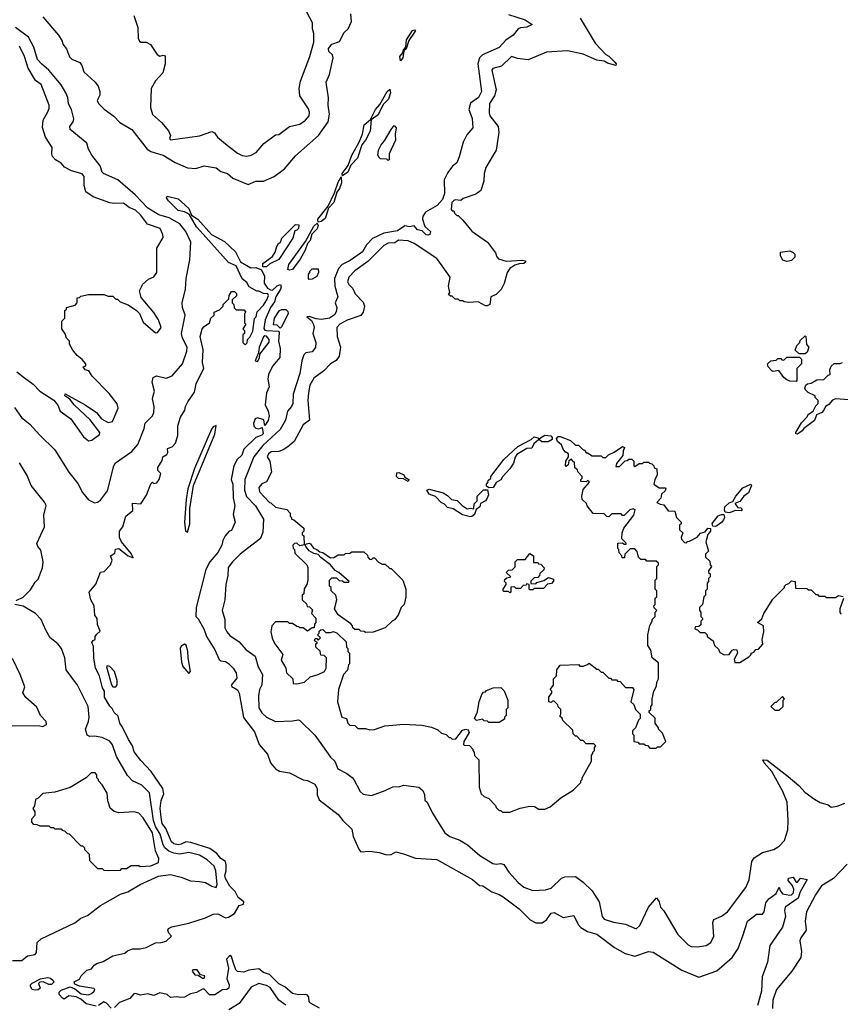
# Model space of a CAD drawing. Extents: x 2210602 to 2357277, y 510288 to 673808.
# Tile 328 of 464: x 2330023 to 2335416, y 597878 to 604346. Entities that reach past the tile are written whole.
import ezdxf

# ---------------------------------------------------------------- set-up
doc = ezdxf.new("R2010")
doc.units = 0

msp = doc.modelspace()

# ---------------------------------------------------------------- linework, layer by layer
at = {"layer": '0CON05XD'}
for points in [[(2330174, 604365), (2330278.8, 604245), (2330302.5, 604205), (2330306.2, 604185), (2330330.6, 604155), (2330351.2, 604101.2), (2330365, 604087.5), (2330418.8, 604065), (2330432, 604045), (2330444.4, 604004.4), (2330517.2, 603937.2), (2330538.9, 603908.9), (2330550.6, 603875), (2330548.9, 603851.1), (2330531.2, 603815), (2330541.2, 603795), (2330577.7, 603757.7), (2330642.1, 603712.1), (2330680.9, 603670.9), (2330760.8, 603625), (2330861.2, 603495), (2330885, 603480), (2330934.3, 603465.7), (2330966, 603456), (2331045, 603407.5), (2331125, 603372), (2331180.7, 603369.3), (2331235, 603386.2), (2331313.9, 603373.9), (2331345, 603348.8), (2331388.8, 603335), (2331424.5, 603304.5), (2331525, 603264.2), (2331575, 603285.7), (2331625, 603285.7), (2331695, 603316), (2331763.9, 603366.1), (2331835, 603451.2), (2331987.1, 603585), (2332050.4, 603675), (2332058.2, 603725), (2332050.9, 603785), (2332053, 603833), (2332036.2, 603935), (2332059.2, 603985), (2332083.8, 604095), (2332078, 604115), (2332055, 604136.7), (2332052.7, 604157.3), (2332075, 604186), (2332125, 604202.5), (2332155, 604262.5), (2332182.5, 604285), (2332202.5, 604335), (2332198.8, 604385)], [(2330773.6, 604373.6), (2330798.8, 604295), (2330802.5, 604225), (2330810, 604205), (2330818.3, 604198.3), (2330855, 604197.5), (2330883, 604183), (2330926.4, 604116.4), (2330945, 604107.5), (2330965, 604112.5), (2330978.8, 604108.8), (2330980, 604055), (2330963.9, 603996.1), (2330915, 603944.2), (2330886.2, 603895), (2330881.7, 603768.3), (2330895, 603722.5), (2330955, 603671.2), (2331001.2, 603615), (2331013.3, 603585), (2331007.5, 603565), (2331015, 603557.5), (2331205, 603583.3), (2331285, 603612.5), (2331303, 603603), (2331322.5, 603575), (2331375, 603530), (2331455, 603468.8), (2331485, 603453.8), (2331515, 603448.8), (2331545, 603456.7), (2331576.1, 603473.9), (2331627, 603533), (2331705, 603590), (2331725, 603592.5), (2331795, 603644), (2331865, 603660.6), (2331901.2, 603685), (2331926.2, 603715), (2331927.7, 603737.7), (2331920.8, 603760.8), (2331864.3, 603845), (2331860, 603895), (2331868.1, 603941.9), (2331930, 604105), (2331955, 604197.5), (2331956, 604255), (2331946.7, 604285), (2331946.4, 604326.4), (2331910, 604395)], [(2333235, 604381.2), (2333345, 604344.2), (2333390, 604315), (2333355, 604296.8), (2333315, 604292.7), (2333298, 604285), (2333265.7, 604245), (2333217.9, 604212.1), (2333175, 604164.2), (2333065, 604115.6), (2333045, 604096), (2333033.1, 604055), (2333058, 603875), (2333037.1, 603835), (2332985, 603796.9), (2332974.6, 603755), (2332996.8, 603696.8), (2333000, 603635), (2332961.1, 603588.9), (2332938.3, 603541.7), (2332911.8, 603445), (2332895, 603406.2), (2332866.3, 603383.7), (2332837.1, 603342.9), (2332813.3, 603295), (2332815.4, 603205), (2332800.8, 603165), (2332765.6, 603125), (2332689.2, 603080.8), (2332671.4, 603055), (2332671.2, 603035), (2332685, 602987.5), (2332722.5, 602955), (2332718.8, 602935), (2332705, 602929.7), (2332695, 602933.2), (2332668.8, 602958.8), (2332637.1, 602965), (2332615, 602990.8), (2332585, 602984.3), (2332555, 602990.8), (2332505, 602958), (2332415, 602944.5), (2332340.5, 602909.5), (2332303.1, 602866.9), (2332275, 602821.5), (2332195.7, 602764.3), (2332142.8, 602737.2), (2332119.1, 602710.9), (2332091.5, 602645), (2332094.6, 602595), (2332113.1, 602525), (2332096.7, 602485), (2332107.1, 602455), (2332103.4, 602426.6), (2332091.7, 602408.3), (2332058, 602385), (2332006.4, 602376.4), (2331970.8, 602380.8), (2331925, 602396.7), (2331910, 602395), (2331940, 602370), (2331954.2, 602344.2), (2331957.5, 602325), (2331949.4, 602285), (2331968.8, 602225), (2331966.4, 602193.6), (2331944.7, 602165.2), (2331902.7, 602157.3), (2331890, 602145), (2331877.1, 602105), (2331865, 602022.5), (2331820, 601885), (2331817.1, 601825), (2331809.2, 601805), (2331782.2, 601775), (2331770.5, 601715), (2331735.6, 601654.4), (2331621.2, 601548.8), (2331561.2, 601475), (2331503.3, 601325), (2331500.7, 601255), (2331513.4, 601213.4), (2331572.4, 601152.4), (2331624.5, 601065), (2331620.7, 600979.3)], [(2333705.8, 604355.8), (2333805, 604192.5), (2333875, 604116.7), (2333895.6, 604105.6), (2333935, 604066.7), (2333942.5, 604055), (2333940, 604045), (2333885, 604061.2), (2333865, 604073.3), (2333815, 604080), (2333725, 604120), (2333622.3, 604142.3), (2333485, 604133.8), (2333365, 604083.3), (2333295, 604091.4), (2333255, 604104), (2333188.4, 604041.6), (2333133.3, 604025), (2333126, 604015), (2333154.1, 603885), (2333143.2, 603845), (2333110.9, 603795), (2333109.2, 603735), (2333113.3, 603715), (2333166.7, 603645), (2333171.2, 603605), (2333155, 603490), (2333086.2, 603375), (2333076, 603335), (2333073.8, 603285), (2333053.3, 603225), (2333020.7, 603199.3), (2332938.3, 603171.7), (2332921.7, 603158.3), (2332885, 603163.3), (2332875, 603158.8), (2332863.1, 603145), (2332858.3, 603098.3), (2332865, 603090), (2332875, 603090), (2332880, 603075), (2332895, 603060), (2332905, 603060), (2332935, 603030), (2332995, 602956.7), (2333097.5, 602885), (2333150, 602815), (2333158.3, 602788.3), (2333170, 602775), (2333219.3, 602759.3), (2333325, 602766.2), (2333345, 602762.5), (2333350, 602755), (2333335.7, 602744.3), (2333305, 602743.3), (2333276.1, 602733.9), (2333245, 602712.5), (2333227.5, 602685), (2333207, 602613), (2333187, 602573), (2333155, 602540), (2333120, 602525), (2333113.3, 602475), (2333095, 602466.2), (2333085, 602466.2), (2333035, 602492.5), (2332975, 602487.5), (2332943, 602493), (2332935, 602500), (2332915, 602500), (2332905, 602510), (2332885, 602510), (2332865, 602530), (2332855, 602530), (2332841.7, 602541.7), (2332850, 602555), (2332840, 602595), (2332851.2, 602655), (2332799.3, 602729.3), (2332765, 602776.9), (2332615, 602875.8), (2332575, 602893.3), (2332512.4, 602897.6), (2332488.8, 602881.2), (2332445, 602877.7), (2332415, 602863.3), (2332311.8, 602758.2), (2332225, 602695.8), (2332186.7, 602655), (2332177.5, 602625), (2332185, 602607.5), (2332211.2, 602581.2), (2332226.7, 602545), (2332279.7, 602489.7), (2332288, 602465), (2332281.2, 602425), (2332265, 602403.3), (2332175, 602372), (2332126.2, 602345), (2332106.2, 602325), (2332110, 602265), (2332130.6, 602195), (2332123.1, 602135), (2332102.4, 602107.6), (2332066.2, 602085), (2332020.9, 602039.1), (2331955, 601990.8), (2331930, 601945), (2331921.1, 601895), (2331916.2, 601845), (2331927.5, 601715), (2331885, 601683.8), (2331826.7, 601575), (2331785, 601540), (2331755, 601520), (2331725, 601510), (2331675, 601506.7), (2331657.5, 601495), (2331650, 601475), (2331667.5, 601445), (2331677, 601373), (2331645, 601310), (2331613.9, 601296.1), (2331593.9, 601273.9), (2331598.8, 601245), (2331665, 601173.3), (2331672.5, 601172.5), (2331703, 601143), (2331778.3, 601128.3), (2331800, 601105), (2331800, 601085), (2331810, 601075), (2331810, 601065), (2331825, 601060), (2331890, 601005), (2331890, 600985), (2331880, 600975), (2331880, 600965), (2331890, 600955), (2331893, 600897), (2331865, 600888.8), (2331845, 600906.2), (2331830, 600905), (2331817.5, 600895), (2331820, 600875), (2331830, 600865), (2331831.7, 600841.7), (2331910, 600765), (2331917, 600747), (2331917.5, 600665), (2331910, 600635), (2331893, 600607), (2331890, 600575), (2331880, 600565), (2331880, 600535), (2331908.3, 600508.3), (2331911.7, 600491.7), (2331928.3, 600488.3), (2331948.3, 600468.3), (2331940, 600445), (2331970, 600415), (2331970, 600385), (2331960, 600375), (2331958.3, 600351.7), (2331945, 600350), (2331915, 600330), (2331885, 600350), (2331865, 600350), (2331858.3, 600358.3), (2331845, 600360), (2331815, 600380), (2331795, 600380), (2331785, 600390), (2331705, 600390), (2331680, 600365), (2331672.5, 600325), (2331683, 600283), (2331700, 600245), (2331752.5, 600175), (2331741.7, 600138.3), (2331772.5, 600085), (2331776.7, 600055), (2331817, 600017), (2331820, 599985), (2331845, 599982.5), (2331895, 599993.3), (2331931.7, 600028.3), (2331985, 600043.8), (2332025.8, 600064.2), (2332037.5, 600085), (2332040, 600155), (2332025, 600170), (2332001.7, 600171.7), (2331998.3, 600198.3), (2331970, 600225), (2331970, 600245), (2331980, 600255), (2331960, 600265), (2331965, 600280), (2331975, 600280), (2331985, 600270), (2332000, 600285), (2331980, 600305), (2331990, 600315), (2331991.7, 600328.3), (2332001.7, 600338.3), (2332015, 600340), (2332035, 600320), (2332065, 600320), (2332085, 600327.5), (2332110, 600315), (2332168.3, 600258.3), (2332170, 600225), (2332180, 600215), (2332180, 600195), (2332190, 600185), (2332190, 600115), (2332183, 600107), (2332177, 600073), (2332150, 600045), (2332117.5, 599945), (2332112.5, 599865), (2332140, 599765), (2332170, 599755), (2332180, 599725), (2332191.7, 599711.7), (2332225, 599710), (2332245, 599690), (2332295, 599690), (2332325, 599680), (2332355, 599682.5), (2332423.6, 599706.4), (2332475, 599712.5), (2332545, 599717.5), (2332665, 599712.5), (2332729.3, 599699.3), (2332771.7, 599681.7), (2332795, 599660), (2332825, 599650), (2332845, 599630), (2332855, 599630), (2332865, 599620), (2332888.3, 599621.7), (2332932.2, 599677.8), (2332955, 599685.8), (2332970.8, 599680.8), (2332977.5, 599662.5), (2332942.5, 599605), (2332940, 599585), (2332945, 599580), (2332978.3, 599578.3), (2333000, 599555), (2333000, 599545), (2333010, 599535), (2333011.7, 599511.7), (2333040, 599485), (2333042.5, 599305), (2333055, 599260), (2333075, 599242.5), (2333105, 599230), (2333150, 599185), (2333155, 599170), (2333175, 599150), (2333185, 599150), (2333195, 599140), (2333245, 599140), (2333313, 599167), (2333375, 599180), (2333407, 599177), (2333435, 599160), (2333475, 599160), (2333510, 599175), (2333580, 599235), (2333660, 599285), (2333710, 599335), (2333710, 599345), (2333720, 599355), (2333720, 599365), (2333780, 599475), (2333780, 599515), (2333790, 599525), (2333790, 599535), (2333800, 599545), (2333800, 599565), (2333810, 599575), (2333795, 599590), (2333745, 599590), (2333725, 599610), (2333711.7, 599611.7), (2333685, 599640), (2333675, 599640), (2333660, 599655), (2333658.3, 599678.3), (2333591.7, 599741.7), (2333588.3, 599758.3), (2333571.7, 599771.7), (2333580, 599785), (2333580, 599815), (2333561.7, 599831.7), (2333560, 599845), (2333535, 599870), (2333525, 599870), (2333515, 599860), (2333500, 599865), (2333500, 599895), (2333520, 599925), (2333520, 599935), (2333510, 599945), (2333530, 599975), (2333530, 600015), (2333550, 600035), (2333552.5, 600075), (2333573.9, 600106.1), (2333695, 600110), (2333705, 600100), (2333725, 600100), (2333755, 600110), (2333765, 600120), (2333815, 600080), (2333825, 600080), (2333845, 600060), (2333855, 600060), (2333895, 600020), (2333905, 600020), (2333915, 600010), (2333945, 600010), (2333951.7, 600001.7), (2333968.3, 599998.3), (2334005, 599960), (2334049.3, 599959.3), (2334060, 599945), (2334040, 599865), (2334058.3, 599848.3), (2334070, 599815), (2334100, 599785), (2334100, 599755), (2334090, 599745), (2334070, 599695), (2334050, 599675), (2334050, 599655), (2334060, 599645), (2334060, 599605), (2334085, 599600), (2334095, 599590), (2334125, 599590), (2334135, 599580), (2334148.3, 599578.3), (2334165, 599560), (2334205, 599560), (2334215, 599570), (2334235, 599570), (2334270, 599605), (2334248.3, 599658.3), (2334220, 599685), (2334220, 599695), (2334200, 599725), (2334198.3, 599758.3), (2334160, 599795), (2334160, 599805), (2334170, 599815), (2334170, 599835), (2334180, 599845), (2334180, 599885), (2334190, 599935), (2334208.3, 599968.3)], [(2329989, 601799), (2330035, 601732.5), (2330089.7, 601689.7), (2330155, 601616.2), (2330255, 601520), (2330345, 601373.8), (2330405, 601298.8), (2330435, 601240), (2330475, 601192.5), (2330515, 601172), (2330535, 601176), (2330555, 601188.8), (2330599.3, 601250.7), (2330641.2, 601415), (2330653.3, 601435), (2330760.3, 601509.7), (2330798.6, 601555), (2330840.5, 601659.5), (2330846.7, 601695), (2330895.5, 601744.5), (2330904.4, 601765), (2330907.8, 601805), (2330896.4, 601855), (2330900.8, 601875), (2330908.5, 601905), (2330894.2, 601965), (2330900, 601995), (2330922.7, 602007.3), (2330985, 601992.2), (2331025, 602005.6), (2331092.2, 602085), (2331121.4, 602168.6), (2331122.7, 602195), (2331093.1, 602255), (2331085.9, 602284.1), (2331111.2, 602405), (2331093.3, 602455), (2331090, 602485), (2331113.3, 602575), (2331116.7, 602645), (2331140.7, 602769.3), (2331148, 602885), (2331115.4, 602955), (2331076.4, 603005), (2331005, 603044), (2330938, 603065), (2330865, 603108.9), (2330782.5, 603195), (2330668, 603295), (2330573.1, 603335), (2330564.6, 603345), (2330552.3, 603385), (2330496.2, 603455), (2330475.5, 603495), (2330465.3, 603535.3), (2330354.2, 603625), (2330351.9, 603645), (2330375, 603674), (2330379.6, 603695), (2330364.4, 603755), (2330342.7, 603792.7), (2330338.4, 603835), (2330326.1, 603866.1), (2330295, 603917.3), (2330215, 604014.4), (2330165.8, 604055), (2330140, 604085), (2330116.4, 604165), (2330081.3, 604231.3), (2329995, 604293.8)], [(2332525, 604076.7), (2332521.1, 604105), (2332541.7, 604128.3), (2332545, 604147.5), (2332560, 604165), (2332565, 604213.3), (2332604, 604275), (2332619.5, 604279.5), (2332623.3, 604275), (2332618.6, 604265), (2332581.1, 604208.9), (2332562.5, 604155), (2332548.3, 604141.7), (2332540, 604095), (2332525, 604076.7)], [(2330005, 602033.3), (2330055, 601994), (2330111.3, 601951.3), (2330156.2, 601905), (2330247.1, 601847.1), (2330274.1, 601814.1), (2330290, 601775), (2330360, 601725), (2330442.5, 601605), (2330475, 601580), (2330497, 601583), (2330548.3, 601621.7), (2330550, 601635), (2330487.1, 601717.1), (2330381.2, 601815), (2330352.5, 601852.5), (2330320, 601875), (2330321.7, 601888.3), (2330452.5, 601815), (2330527.5, 601765), (2330560, 601725), (2330605, 601700), (2330633, 601707), (2330671.2, 601795), (2330662.7, 601822.7), (2330611.2, 601891.2), (2330500, 602005), (2330478.3, 602038.3), (2330452.5, 602045), (2330440, 602065), (2330458.3, 602071.7), (2330457.5, 602085), (2330433.6, 602113.6), (2330400.7, 602140.7), (2330372.5, 602175), (2330350, 602215), (2330350, 602235), (2330330, 602255), (2330321.7, 602281.7), (2330300, 602315), (2330300, 602365), (2330320, 602385), (2330320, 602435), (2330330, 602445), (2330330, 602455), (2330388.3, 602471.7), (2330400, 602485), (2330401.7, 602518.3), (2330415, 602520), (2330425, 602530), (2330475, 602540), (2330575, 602540), (2330605, 602530), (2330635, 602530), (2330655, 602510), (2330665, 602510), (2330683, 602493), (2330735, 602472.5), (2330790, 602435), (2330810, 602415), (2330835, 602360), (2330915, 602290), (2330928.3, 602291.7), (2330945, 602310), (2330952.5, 602325), (2330935, 602373.3), (2330905, 602422.5), (2330821.7, 602521.7), (2330810, 602565), (2330832.3, 602607.7), (2330869.5, 602640.5), (2330905, 602656.7), (2330923.8, 602685), (2330924, 602845), (2330966, 602915), (2330964, 602935), (2330946.2, 602975), (2330863.7, 603003.7), (2330817.3, 603065), (2330785, 603094.4), (2330741.8, 603111.8), (2330705, 603140), (2330645, 603137.5), (2330615, 603143.3), (2330505, 603183.3), (2330457.5, 603215), (2330447, 603257), (2330446.7, 603315), (2330433, 603333), (2330363.6, 603353.6), (2330316.4, 603376.4), (2330295, 603402.5), (2330257.5, 603425), (2330238.3, 603448.3), (2330233.8, 603465), (2330236.4, 603506.4), (2330193.3, 603575), (2330173, 603637), (2330177.5, 603685), (2330210, 603745), (2330217.5, 603765), (2330216.7, 603785), (2330165, 603920), (2330127, 603947), (2330077.9, 604027.9), (2330055, 604103.3), (2330021.7, 604171.7)], [(2332145, 603320), (2332141.8, 603335), (2332182.7, 603387.3), (2332204.7, 603455.3), (2332252.6, 603537.4), (2332275.7, 603595), (2332287.5, 603655), (2332329.3, 603690.7), (2332360.8, 603755), (2332390.6, 603789.4), (2332438.6, 603875), (2332455, 603890), (2332460.6, 603865), (2332446, 603825), (2332411.9, 603788.1), (2332378.6, 603721.4), (2332331.7, 603688.3), (2332326.2, 603613.8), (2332296.1, 603553.9), (2332272.5, 603525), (2332243.1, 603436.9), (2332199.5, 603390.5), (2332178.8, 603345), (2332145, 603320)], [(2332445, 603420), (2332435, 603430), (2332395, 603432.5), (2332385, 603440), (2332377.5, 603455), (2332380.7, 603489.3), (2332397.5, 603525), (2332420.7, 603549.3), (2332463.3, 603625), (2332485, 603650), (2332497.5, 603635), (2332490, 603595), (2332492.5, 603555), (2332450, 603465), (2332450, 603425), (2332445, 603420)], [(2331985, 603016.2), (2331982.5, 603035), (2332049.3, 603120.7), (2332092, 603208), (2332115, 603279.2), (2332135, 603313.3), (2332137.6, 603275), (2332125, 603237.1), (2332107.2, 603212.8), (2332087.3, 603145), (2332052.5, 603107.5), (2332029.6, 603040.4), (2332005, 603020.8), (2331985, 603016.2)], [(2331148.1, 598941.9), (2331115, 598945.6), (2331085, 598929.2), (2331065, 598926), (2331035, 598932.5), (2331021.4, 598945), (2330983.8, 599033.8), (2330959.4, 599065), (2330955, 599090), (2330945.7, 599165), (2330953.2, 599216.8), (2330969.5, 599260.5), (2330964.3, 599295), (2330888, 599408), (2330818.9, 599478.9), (2330776.1, 599536.1), (2330765, 599576.7), (2330737, 599617), (2330699.5, 599699.5), (2330681.8, 599725), (2330670.3, 599770.3), (2330643.1, 599795), (2330631.7, 599821.7), (2330615, 599837.5), (2330579.5, 599895), (2330580, 599935), (2330567.7, 599957.7), (2330548.1, 600035), (2330522.2, 600085), (2330511.2, 600155), (2330508.3, 600228.3), (2330497.5, 600255), (2330505, 600267.5), (2330520, 600275), (2330520, 600295), (2330530, 600310), (2330551.7, 600328.3), (2330533.6, 600373.6), (2330531.7, 600411.7), (2330517.5, 600435), (2330512.5, 600495), (2330490, 600535), (2330480, 600585), (2330522.9, 600637.1), (2330553.6, 600716.4), (2330578.3, 600721.7), (2330620, 600765), (2330630, 600795), (2330620, 600825), (2330648.3, 600841.7), (2330651.7, 600868.3), (2330675, 600872.5), (2330735, 600823.3), (2330768.3, 600811.7), (2330755, 600840), (2330692.5, 600915), (2330680, 600945), (2330680, 600985), (2330700, 601015), (2330720, 601085), (2330767.5, 601122.5), (2330765, 601170), (2330820, 601165), (2330857, 601223), (2330885, 601297.5), (2330895, 601307.5), (2330905, 601300), (2330925, 601302.5), (2330940, 601325), (2330950, 601365), (2330930, 601385), (2330931.2, 601405), (2330958.8, 601451.2), (2330963.8, 601475), (2330989.3, 601490.7), (2330997, 601503), (2330995, 601530), (2331025, 601540), (2331047.5, 601565), (2331062.5, 601615), (2331061.7, 601678.3), (2331078.8, 601735), (2331108, 601782), (2331112, 601805), (2331127.5, 601835), (2331171.7, 601898.3), (2331183.3, 601955), (2331203.3, 601995), (2331233.8, 602055), (2331224.4, 602095), (2331227.7, 602177.7), (2331210, 602265), (2331222, 602315), (2331235, 602331.2), (2331270, 602355), (2331280, 602385), (2331300, 602405), (2331300, 602425), (2331335, 602440), (2331360, 602465), (2331360, 602475), (2331398.3, 602511.7), (2331400, 602535), (2331415, 602560), (2331435, 602560), (2331448.3, 602548.3), (2331448.3, 602531.7), (2331420, 602505), (2331420, 602485), (2331430, 602475), (2331433, 602453), (2331445, 602440), (2331495, 602440), (2331510, 602425), (2331500, 602415), (2331500, 602355), (2331510, 602345), (2331490, 602315), (2331500, 602305), (2331500, 602285), (2331490, 602275), (2331490, 602225), (2331505, 602210), (2331517, 602223), (2331520, 602245), (2331535, 602260), (2331555, 602300), (2331566.7, 602383.3), (2331576, 602395), (2331583, 602427), (2331625, 602471.2), (2331646.7, 602505), (2331657.1, 602535), (2331653.3, 602545), (2331625, 602547.5), (2331595, 602562.5), (2331582.5, 602562.5), (2331530.7, 602590.7), (2331515, 602620), (2331484.1, 602644.1), (2331445, 602730), (2331395, 602750.8), (2331208.5, 602958.5), (2331184.7, 602984.7), (2331137.7, 603067.7), (2331105, 603084.6), (2331065, 603092.2), (2331001.4, 603155), (2330988.8, 603175), (2330992.3, 603187.7), (2331065, 603169.4), (2331134.4, 603105), (2331151.7, 603061.7), (2331192.9, 603035), (2331284.2, 602935), (2331369.8, 602889.8), (2331440.7, 602820.7), (2331475, 602756), (2331542.5, 602715), (2331575, 602717.5), (2331612.5, 602702.5), (2331632.1, 602662.1), (2331629.1, 602615), (2331652.4, 602582.4), (2331670.5, 602570.5), (2331685, 602569.6), (2331715, 602598.5), (2331736, 602606), (2331740.9, 602590.9), (2331737.8, 602575), (2331706.9, 602525), (2331696.9, 602493.1), (2331672.1, 602455), (2331636.5, 602375), (2331627, 602317), (2331635, 602306), (2331645, 602304), (2331725, 602300), (2331728.8, 602288.8), (2331723.8, 602235), (2331733.8, 602185), (2331732.3, 602127.7), (2331685, 602070), (2331658.1, 602015), (2331652.9, 601985), (2331661.4, 601935), (2331645.7, 601895), (2331636.2, 601815), (2331656.2, 601775), (2331663, 601743), (2331655, 601712.5), (2331635, 601680), (2331627.5, 601715), (2331620.7, 601720.7), (2331585, 601731.2), (2331570, 601725), (2331560, 601695), (2331562.5, 601675), (2331575, 601663.3), (2331595, 601657.5), (2331617.5, 601667.5), (2331622, 601625), (2331615, 601616.2), (2331575, 601600.8), (2331496, 601525), (2331482.9, 601485), (2331452.3, 601457.7), (2331430.8, 601415), (2331413.3, 601325), (2331423.8, 601295), (2331425.6, 601205), (2331437.5, 601155), (2331426.2, 601095), (2331439.2, 601045), (2331415, 600990), (2331400, 600985), (2331374.2, 600955.8), (2331358, 600925), (2331352, 600895), (2331325, 600846.7), (2331272.5, 600785), (2331246.7, 600735), (2331183.3, 600485), (2331180, 600425), (2331195, 600410), (2331233.6, 600343.6), (2331250, 600295), (2331305.7, 600205.7), (2331333.9, 600143.9), (2331344, 600134), (2331375, 600128.9), (2331395, 600117.8), (2331426.2, 600086.2), (2331446.2, 600055), (2331449.2, 600020.8), (2331413.3, 599975), (2331417.5, 599965), (2331453.9, 599943.9), (2331465, 599922.5), (2331492.7, 599762.7), (2331565, 599667.5), (2331596.7, 599585), (2331650.5, 599520.5), (2331671.2, 599465), (2331703.3, 599425), (2331729.5, 599409.5), (2331795, 599397.5), (2331885, 599352.5), (2331915, 599347.5), (2331963, 599323), (2331977.5, 599295), (2331978.6, 599255), (2331991.1, 599221.1), (2332116.2, 599125), (2332145.8, 599085.8), (2332205, 599027.5), (2332215, 598980), (2332253, 598893), (2332265, 598880), (2332325, 598883.8), (2332385.6, 598875.6), (2332435, 598858.8), (2332465, 598861.2), (2332495, 598878.8), (2332545, 598867.5), (2332625, 598837.5), (2332765, 598828.9), (2332997.7, 598697.7), (2333045, 598658.8), (2333065.9, 598655.9), (2333125.8, 598615.8), (2333175, 598600), (2333200, 598585), (2333305, 598506.2), (2333377.5, 598432.5), (2333415, 598412.2), (2333457.2, 598412.8), (2333485, 598432), (2333515, 598475.8), (2333535, 598482), (2333595, 598448.8), (2333665, 598461.2), (2333692.4, 598402.4), (2333711.5, 598381.5), (2333755, 598356.7), (2333815, 598337.9), (2333931.2, 598251.2), (2334002.2, 598212.3), (2334065, 598193.4), (2334155, 598224.4), (2334185, 598220.5), (2334375, 598102.1), (2334485, 598056.7), (2334605, 598098.6), (2334705, 598185.7), (2334745.5, 598245), (2334776.7, 598333.3), (2334806.9, 598425), (2334865, 598469.2), (2334905, 598470), (2334916.4, 598486.4), (2334926, 598545), (2334945, 598570), (2334993.3, 598605), (2335015, 598647.5), (2335020, 598625), (2335035, 598603.8), (2335085, 598594), (2335095, 598596.2), (2335108.8, 598611.2), (2335111.2, 598635), (2335100.5, 598660.5), (2335072.3, 598692.3), (2335075, 598706.2), (2335105, 598712.5), (2335125, 598680), (2335135, 598680), (2335155, 598707.5), (2335197.5, 598697.5), (2335152.9, 598617.1), (2335138.1, 598575), (2335053.3, 598515), (2335048.8, 598495), (2335055.8, 598454.2), (2335035.6, 598385), (2334951.9, 598265), (2334936.5, 598155), (2334901.7, 598058.3), (2334898.2, 597965), (2334870.9, 597869.1)], [(2331621.7, 602721.7), (2331620, 602745), (2331685, 602790), (2331701.7, 602818.3), (2331713.3, 602856.7), (2331723.6, 602876.4), (2331737.5, 602885), (2331745, 602910), (2331835, 603000), (2331858.3, 602998.3), (2331856.2, 602975), (2331845, 602962.5), (2331831.7, 602958.3), (2331818.3, 602911.7), (2331725, 602770), (2331667.5, 602742.5), (2331645, 602722.5), (2331621.7, 602721.7)], [(2331795, 602700), (2331785.8, 602705.8), (2331791.7, 602738.3), (2331901.3, 602888.7), (2331955, 602990), (2331978.8, 603008.8), (2331983.6, 602993.6), (2331977, 602973), (2331942.1, 602937.9), (2331931.1, 602895), (2331914.3, 602875.7), (2331898.8, 602831.2), (2331867.2, 602772.8), (2331815, 602704.4), (2331795, 602700)], [(2335065, 602756.7), (2335037, 602767), (2335022.5, 602795), (2335021.7, 602818.3), (2335085, 602826.7), (2335105, 602817.5), (2335117.5, 602805), (2335117.5, 602785), (2335095, 602763.3), (2335065, 602756.7)], [(2331925, 602640), (2331920, 602645), (2331920, 602675), (2331930, 602685), (2331930, 602695), (2331945, 602710), (2331985, 602710), (2331987.5, 602685), (2331975, 602660), (2331945, 602642.5), (2331925, 602640)], [(2331735, 602320), (2331715, 602340), (2331691.7, 602341.7), (2331697.5, 602385), (2331730, 602435), (2331745, 602442.5), (2331771.7, 602441.7), (2331785, 602430), (2331786.7, 602415), (2331745, 602330), (2331735, 602320)], [(2331585, 602100), (2331600, 602125), (2331601.7, 602148.3), (2331661.7, 602228.3), (2331662.5, 602245), (2331645, 602266.2), (2331635, 602268.8), (2331625, 602262.5), (2331596.7, 602195), (2331591.7, 602158.3), (2331570, 602105), (2331585, 602100)], [(2335185, 602150), (2335145, 602150), (2335120, 602175), (2335130, 602205), (2335150, 602225), (2335151.7, 602238.3), (2335185, 602270), (2335190, 602265), (2335193, 602213), (2335210, 602195), (2335198.3, 602161.7), (2335185, 602150)], [(2335125, 601970), (2335085, 601972), (2335065, 601980), (2335045.7, 601995.7), (2335011.7, 602041.7), (2334975, 602034), (2334965, 602038.8), (2334941.2, 602065), (2334937.5, 602085), (2334960, 602105), (2334995, 602110), (2335005, 602120), (2335025, 602120), (2335031.7, 602111.7), (2335045, 602110), (2335065, 602130), (2335148.3, 602128.3), (2335160, 602115), (2335160, 602085), (2335130, 602055), (2335130, 601975), (2335125, 601970)], [(2335475, 601848), (2335385, 601856), (2335364.2, 601845.8), (2335341.2, 601818.8), (2335317.5, 601805), (2335308.3, 601781.7), (2335294.2, 601765.8), (2335260, 601750), (2335245.9, 601714.1), (2335175, 601660), (2335165.7, 601644.3), (2335135, 601623.8), (2335122.5, 601625), (2335122.5, 601635), (2335161.2, 601698.8), (2335195.8, 601734.2), (2335207.5, 601755), (2335236.7, 601773.3), (2335255, 601810), (2335270, 601825), (2335270, 601845), (2335250, 601865), (2335250, 601875), (2335205, 601897.5), (2335187.5, 601915), (2335182.5, 601925), (2335190, 601945), (2335200, 601955), (2335225, 601957.5), (2335260.7, 601979.3), (2335308.3, 601981.7), (2335335, 602010), (2335350, 602015), (2335347.5, 602045), (2335355, 602070), (2335375, 602087.5), (2335415, 602087.5), (2335430, 602095)], [(2331125, 600980), (2331140.6, 601035), (2331140.8, 601135), (2331166.2, 601285), (2331305, 601623.8), (2331315, 601680), (2331295, 601672.5), (2331284.1, 601655.9), (2331171.2, 601398.8), (2331128, 601265), (2331116, 601195), (2331106, 601045), (2331113.3, 600985), (2331125, 600980)], [(2333105, 601270), (2333091.7, 601281.7), (2333090, 601295), (2333100, 601305), (2333101.7, 601318.3), (2333120, 601335), (2333120, 601345), (2333203.6, 601456.4), (2333297.7, 601542.3), (2333385, 601587.5), (2333404, 601606), (2333429.3, 601599.3), (2333432.5, 601585), (2333400.7, 601559.3), (2333388.3, 601531.7), (2333355, 601528.8), (2333290.7, 601489.3), (2333278.3, 601471.7), (2333268.3, 601431.7), (2333243.6, 601396.4), (2333195, 601342.5), (2333185, 601322.5), (2333153.6, 601306.4), (2333135, 601272.5), (2333105, 601270)], [(2333453.6, 601573.6), (2333440, 601585), (2333440, 601595), (2333475, 601616.2), (2333512.5, 601612.5), (2333521.7, 601601.7), (2333521.7, 601588.3), (2333495, 601573.8), (2333453.6, 601573.6)], [(2334208.3, 599968.3), (2334210, 599995), (2334220, 600015), (2334221.7, 600121.7), (2334180, 600155), (2334170, 600205), (2334150, 600235), (2334150, 600305), (2334163, 600367), (2334180, 600395), (2334180, 600405), (2334200, 600425), (2334200, 600455), (2334210, 600465), (2334191.7, 600481.7), (2334190, 600495), (2334200, 600505), (2334200, 600545), (2334210, 600555), (2334210, 600595), (2334200, 600605), (2334200, 600665), (2334210, 600675), (2334210, 600755), (2334220, 600765), (2334220, 600775), (2334205, 600790), (2334145, 600790), (2334135, 600800), (2334105, 600800), (2334090, 600815), (2334081.7, 600851.7), (2334065, 600870), (2334035, 600870), (2334000, 600835), (2333998.3, 600811.7), (2333981.7, 600811.7), (2333980, 600825), (2333963, 600843), (2333960, 600865), (2333953, 600873), (2333953, 600907), (2333985, 600910), (2333995, 600900), (2334008.3, 600901.7), (2334008.3, 600908.3), (2333980, 600935), (2333982.5, 600975), (2333993.9, 601006.1), (2334058.3, 601091.7), (2334067, 601127), (2334055, 601132.5), (2334033, 601127), (2333995, 601090), (2333985, 601090), (2333975, 601100), (2333915, 601100), (2333895, 601080), (2333881.7, 601081.7), (2333865, 601100), (2333791.7, 601101.7), (2333751.7, 601151.7), (2333748.3, 601168.3), (2333720, 601195), (2333717.5, 601215), (2333725, 601260), (2333767.5, 601307.5), (2333755, 601320), (2333745, 601310), (2333711.7, 601311.7), (2333710, 601325), (2333720, 601335), (2333720, 601345), (2333690, 601375), (2333688.3, 601388.3), (2333671.7, 601401.7), (2333670, 601440), (2333661.7, 601441.7), (2333648.3, 601458.3), (2333631.7, 601448.3), (2333628.3, 601421.7), (2333615, 601410), (2333610, 601415), (2333613, 601447), (2333630, 601475), (2333630, 601495), (2333607, 601507), (2333593.8, 601523.8), (2333583.6, 601553.6), (2333557.5, 601575), (2333550, 601595), (2333562.5, 601607.5), (2333575, 601607.5), (2333641.7, 601581.7), (2333675, 601550), (2333695, 601550), (2333725, 601520), (2333735, 601520), (2333745, 601500), (2333755, 601500), (2333785, 601480), (2333845, 601480), (2333855, 601470), (2333875, 601470), (2333891.7, 601488.3), (2333930, 601505), (2333985, 601542.5), (2333997.5, 601535), (2333988.3, 601511.7), (2333987, 601483), (2333945, 601430), (2333941.7, 601411.7), (2333965, 601410), (2334001.7, 601448.3), (2334015, 601450), (2334025, 601460), (2334045, 601460), (2334060, 601445), (2334060, 601415), (2334065, 601410), (2334095, 601430), (2334115, 601430), (2334125, 601440), (2334155, 601440), (2334161.7, 601431.7), (2334178.3, 601428.3), (2334190, 601415), (2334191.7, 601401.7), (2334210, 601395), (2334212.5, 601355), (2334196.7, 601325), (2334190, 601295), (2334225, 601270), (2334265, 601270), (2334270, 601265), (2334265, 601250), (2334241.7, 601228.3), (2334237, 601203), (2334210, 601175), (2334233, 601163), (2334255, 601160), (2334285, 601120), (2334328.3, 601118.3), (2334340, 601075), (2334370, 601045), (2334370, 601035), (2334360, 601025), (2334360, 600995), (2334380, 600975), (2334370, 600945), (2334373, 600933), (2334391.7, 600911.7), (2334405, 600910), (2334411.7, 600918.3), (2334425, 600920), (2334475, 600947.5), (2334498, 600972), (2334527.5, 600982.5), (2334545, 601006.2), (2334563.8, 601003.8), (2334563.8, 600985), (2334546.2, 600965), (2334532.5, 600915), (2334550, 600855), (2334530, 600835), (2334530, 600815), (2334558.3, 600788.3), (2334560, 600765), (2334570, 600755), (2334550, 600725), (2334550, 600715), (2334560, 600705), (2334560, 600685), (2334550, 600675), (2334550, 600655), (2334540, 600645), (2334540, 600605), (2334530, 600595), (2334530, 600565), (2334520, 600555), (2334510, 600505), (2334490, 600485), (2334490, 600465), (2334500, 600455), (2334500, 600425), (2334510, 600415), (2334510, 600405), (2334500, 600395), (2334498.3, 600371.7), (2334485, 600360), (2334461.7, 600358.3), (2334460, 600345), (2334478.3, 600338.3), (2334495, 600320), (2334525, 600320), (2334540, 600305), (2334540, 600295), (2334580, 600265), (2334590, 600235), (2334615, 600210), (2334625, 600190), (2334653, 600173), (2334685, 600176.7), (2334705, 600203.8), (2334715, 600208), (2334735.8, 600205.8), (2334741.2, 600185), (2334717.5, 600145), (2334723, 600123), (2334755, 600122.5), (2334815, 600160), (2334830, 600175), (2334830, 600185), (2334848.3, 600191.7), (2334861.7, 600208.3), (2334878.3, 600211.7), (2334907, 600243), (2334902.5, 600275), (2334912.5, 600325), (2334910, 600365), (2334872.5, 600385), (2334900.5, 600409.5), (2334913.9, 600446.1), (2334971.7, 600538.3), (2335050, 600615), (2335050, 600625), (2335060, 600635), (2335078.3, 600641.7), (2335095, 600660), (2335120, 600655), (2335121.7, 600611.7), (2335195, 600610), (2335205, 600600), (2335225, 600600), (2335255, 600570), (2335265, 600570), (2335275, 600560), (2335315, 600560), (2335325, 600550), (2335385, 600550), (2335405, 600562.5), (2335435, 600557.5)], [(2330000.3, 600529.7), (2330045, 600552.5), (2330095, 600600), (2330125, 600650), (2330145, 600670), (2330172.5, 600745), (2330177.5, 600785), (2330161.7, 600861.7), (2330142.5, 600885), (2330136.7, 600905), (2330186.7, 601015), (2330181.2, 601091.2), (2330196.2, 601155), (2330186.6, 601176.6), (2330097.5, 601285), (2330071.9, 601351.9), (2330022.5, 601435)], [(2332575, 601312.5), (2332545, 601330), (2332511.7, 601331.7), (2332500, 601345), (2332501.7, 601368.3), (2332515, 601372.5), (2332546.4, 601356.4), (2332555, 601340), (2332580, 601325), (2332575, 601312.5)], [(2334685, 601106), (2334660, 601110), (2334654, 601125), (2334658, 601145), (2334685, 601172), (2334710, 601180), (2334730, 601215), (2334775, 601270.8), (2334827.5, 601295), (2334831.2, 601285), (2334812.7, 601237.3), (2334782, 601215), (2334755, 601180), (2334722.5, 601167.5), (2334741.7, 601141.7), (2334765, 601140), (2334770, 601125), (2334765, 601120), (2334725, 601122.5), (2334705, 601113.3), (2334685, 601106)], [(2332985, 601080), (2332933.6, 601093.6), (2332871.7, 601131.7), (2332835, 601142.5), (2332815, 601162.5), (2332793.6, 601173.6), (2332755, 601213.3), (2332715, 601230), (2332697.5, 601255), (2332715, 601262.5), (2332807, 601237), (2332835, 601220), (2332860, 601195), (2332898.3, 601188.3), (2332930, 601155), (2332963, 601133), (2332985, 601137.5), (2333007.5, 601132.5), (2333010, 601165), (2333030, 601185), (2333030, 601215), (2333071.7, 601258.3), (2333098.3, 601258.3), (2333103.3, 601225), (2333096.1, 601203.9), (2333084, 601186), (2333051.7, 601168.3), (2333047.5, 601145), (2333021.7, 601128.3), (2333012.5, 601095), (2332995, 601082.5), (2332985, 601080)], [(2334595, 601016.2), (2334578.8, 601018.8), (2334573, 601037), (2334612.5, 601087.5), (2334635, 601096.2), (2334650, 601095), (2334654, 601075), (2334648.6, 601061.4), (2334636.1, 601043.9), (2334605, 601021.2), (2334595, 601016.2)], [(2331620.7, 600979.3), (2331605, 600937.5), (2331471.4, 600835), (2331421.4, 600785), (2331393, 600747), (2331390.9, 600695), (2331376.8, 600635), (2331371.3, 600535), (2331354.1, 600465), (2331370.9, 600405), (2331372, 600352), (2331384, 600324), (2331405, 600301.4), (2331465, 600259.2), (2331509.1, 600209.1), (2331570, 600165), (2331590.8, 600095), (2331619.2, 600045), (2331614.2, 599975.8), (2331600, 599945), (2331592.9, 599905), (2331594.5, 599825), (2331615, 599792.5), (2331645, 599764.2), (2331705, 599736.7), (2331815, 599740), (2331855, 599747.5), (2331865, 599742.5), (2331963.3, 599645), (2332013.3, 599575), (2332065, 599502.5), (2332094.1, 599474.1), (2332114.1, 599424.1), (2332172.5, 599395), (2332207, 599367), (2332218.8, 599355), (2332260, 599275), (2332279.3, 599259.3), (2332335, 599250), (2332425, 599282.5), (2332475, 599307.5), (2332521.7, 599308.3), (2332545, 599317.5), (2332645, 599303.3), (2332672.9, 599282.9), (2332683, 599257), (2332685, 599220), (2332700, 599205), (2332735, 599132.5), (2332816.2, 599005), (2332850.7, 598980.7), (2332915, 598955.5), (2332965, 598925.4), (2333046.4, 598856.4), (2333133.4, 598803.4), (2333155, 598798), (2333185, 598803.1), (2333205, 598795.8), (2333236.6, 598746.6), (2333298.3, 598678.3), (2333335, 598647.5), (2333395, 598626), (2333479.4, 598629.4), (2333515, 598641.2), (2333584.5, 598705.5), (2333605, 598716.2), (2333675, 598716.7), (2333725, 598680), (2333785, 598622.5), (2333830.3, 598550.3), (2333851.9, 598455), (2333865, 598436.7), (2333925, 598416.7), (2334003.9, 598403.9), (2334075, 598373.8), (2334098.6, 598395), (2334155, 598516.7), (2334207, 598577), (2334225, 598550), (2334233.3, 598515), (2334255, 598492.5), (2334347, 598337), (2334415, 598268), (2334435, 598258), (2334475, 598255.8), (2334535, 598264.4), (2334565.8, 598285), (2334584.4, 598325), (2334578.6, 598415), (2334585.6, 598434.4), (2334635, 598457.1), (2334673.6, 598486.4), (2334795.8, 598645), (2334815.8, 598695), (2334833.8, 598815), (2334849.3, 598840.7), (2334904.1, 598875.9), (2334980, 598895), (2335013.9, 598916.1), (2335050, 598955), (2335070.8, 599025), (2335074, 599085), (2335066.7, 599205), (2335038.8, 599275), (2334966.2, 599406.2), (2334915, 599464.3), (2334907.5, 599485), (2334935, 599481.9), (2335074.1, 599374.1), (2335143.3, 599315), (2335182.1, 599272.1), (2335245.6, 599225.6), (2335283.2, 599203.2), (2335335, 599188), (2335355, 599174), (2335395, 599180.5), (2335445, 599199.4)], [(2332295, 600320), (2332287, 600327), (2332265, 600330), (2332255, 600340), (2332225, 600340), (2332211.7, 600351.7), (2332210, 600365), (2332198.3, 600378.3), (2332115, 600437.5), (2332092.5, 600475), (2332107.5, 600535), (2332100, 600565), (2332070, 600595), (2332070, 600615), (2332060, 600625), (2332060, 600665), (2332075, 600680), (2332105, 600680), (2332121.7, 600661.7), (2332145, 600660), (2332155, 600650), (2332185, 600650), (2332187.5, 600655), (2332120, 600715), (2332096.7, 600726.7), (2332065.8, 600765.8), (2332002.2, 600812.2), (2331985, 600833.3), (2331955, 600838.8), (2331925, 600856.7), (2331902.5, 600885), (2331900, 600895), (2331907, 600903), (2331925, 600907.5), (2331935, 600902.5), (2331954, 600874), (2331976, 600866), (2331995, 600850), (2332016, 600846), (2332065, 600810), (2332087.5, 600812.5), (2332115, 600830), (2332155, 600830), (2332165, 600840), (2332191.7, 600841.7), (2332205, 600850), (2332285, 600850), (2332308.3, 600828.3), (2332310, 600815), (2332321.7, 600801.7), (2332335, 600800), (2332345, 600810), (2332355, 600810), (2332381.7, 600781.7), (2332405, 600770), (2332425, 600770), (2332455, 600740), (2332465, 600740), (2332540, 600665), (2332560, 600605), (2332560, 600555), (2332550, 600505), (2332530, 600485), (2332510, 600435), (2332486.4, 600403.6), (2332470, 600395), (2332425, 600350), (2332345, 600322.5), (2332295, 600320)], [(2333245, 600580), (2333235, 600590), (2333205, 600590), (2333200, 600595), (2333200, 600605), (2333220, 600635), (2333220, 600645), (2333210, 600655), (2333211.7, 600668.3), (2333225, 600680), (2333250, 600685), (2333220, 600715), (2333235, 600730), (2333258.3, 600731.7), (2333278.3, 600751.7), (2333280, 600785), (2333295, 600800), (2333345, 600800), (2333375, 600840), (2333400, 600825), (2333400, 600780), (2333425, 600780), (2333431.7, 600771.7), (2333448.3, 600768.3), (2333470, 600745), (2333468.3, 600731.7), (2333441.7, 600708.3), (2333440, 600695), (2333428.3, 600681.7), (2333405, 600680), (2333381.7, 600658.3), (2333381.7, 600641.7), (2333415, 600640), (2333421.7, 600648.3), (2333467, 600663), (2333498.3, 600681.7), (2333531.7, 600671.7), (2333531.7, 600658.3), (2333518.3, 600641.7), (2333491.7, 600638.3), (2333465, 600610), (2333405, 600610), (2333395, 600600), (2333375, 600600), (2333370, 600605), (2333370, 600635), (2333355, 600640), (2333348.3, 600631.7), (2333331.7, 600628.3), (2333315, 600610), (2333285, 600610), (2333275, 600620), (2333251.7, 600618.3), (2333250, 600585), (2333245, 600580)], [(2329975, 598165.7), (2330036.7, 598165), (2330075, 598196), (2330125, 598206), (2330132.4, 598217.6), (2330138.2, 598285), (2330165, 598307.3), (2330385, 598414.2), (2330425, 598443.4), (2330467.7, 598462.3), (2330555, 598526), (2330685, 598602.4), (2330733.6, 598616.4), (2330815.4, 598665), (2330935, 598718.7), (2331015, 598730.5), (2331085, 598714.2), (2331145, 598690), (2331205, 598684.1), (2331245, 598678.3), (2331285, 598654.8), (2331315, 598645.8), (2331320, 598665), (2331311.2, 598755), (2331300.4, 598785), (2331255, 598826.9), (2331205, 598856.9), (2331134.7, 598874.7), (2331075, 598864.8), (2331035, 598871.6), (2331003.8, 598883.8), (2330976.7, 598905), (2330964.8, 598925), (2330946.6, 598995), (2330916.3, 599045), (2330901.6, 599085), (2330876.2, 599266.2), (2330825, 599318.2), (2330765, 599346.5), (2330731.7, 599381.7), (2330659.4, 599505), (2330632.6, 599582.6), (2330615.5, 599605.5), (2330565, 599630.8), (2330515, 599640), (2330485, 599636.7), (2330467.5, 599645), (2330456.2, 599685), (2330474.4, 599735.6), (2330479.2, 599765), (2330472.9, 599835), (2330402, 599975), (2330327.5, 600075), (2330318.8, 600155), (2330298.8, 600215), (2330273.3, 600245), (2330223.3, 600285), (2330193.8, 600335), (2330163.8, 600405), (2330127.5, 600445), (2330045, 600494.2), (2329990, 600505)], [(2335436.4, 600543.6), (2335413.3, 600475), (2335411.7, 600451.7), (2335421.7, 600441.7)], [(2331135, 600050), (2331146, 600065), (2331129.2, 600155), (2331127.3, 600197.3), (2331117.7, 600237.7), (2331105, 600244), (2331085, 600230.5), (2331078, 600215), (2331087.2, 600125), (2331095, 600097.1), (2331135, 600050)], [(2329955, 599710), (2330155, 599707.5), (2330175, 599702.5), (2330200, 599715), (2330197.5, 599735), (2330160, 599775), (2330135, 599830), (2330064.1, 599894.1), (2330043, 599923), (2330057, 599963), (2330026.7, 600045), (2329975, 600150)], [(2330655, 599962.5), (2330663.3, 599976.7), (2330663.8, 600005), (2330646.2, 600065), (2330615, 600096.7), (2330598.3, 600101.7), (2330593.8, 600095), (2330626.1, 599976.1), (2330635, 599963.3), (2330655, 599962.5)], [(2333175, 599730), (2333105, 599730), (2333097, 599737), (2333075, 599740), (2333065, 599750), (2333025, 599742.5), (2333012.5, 599755), (2333031.7, 599798.3), (2333043, 599867), (2333061.7, 599918.3), (2333071.7, 599928.3), (2333085, 599930), (2333091.7, 599938.3), (2333135, 599957.5), (2333185, 599960), (2333207, 599937), (2333230, 599875), (2333230, 599825), (2333220, 599815), (2333220, 599775), (2333210, 599765), (2333208.3, 599751.7), (2333175, 599730)], [(2335015, 599810), (2335040, 599835), (2335040, 599875), (2335050, 599885), (2335035, 599900), (2334995, 599860), (2334985, 599860), (2334960, 599835), (2334985, 599810), (2335015, 599810)], [(2330605, 598757.5), (2330685, 598760), (2330695, 598770), (2330725, 598770), (2330755, 598790), (2330805, 598790), (2330815, 598782.5), (2330885, 598787.5), (2330935, 598810), (2330936.7, 598835), (2330915.9, 598885.9), (2330895.3, 599005), (2330835, 599103.8), (2330805, 599133.8), (2330775, 599143.3), (2330675, 599136.7), (2330643.9, 599143.9), (2330617, 599167), (2330602.5, 599215), (2330597.5, 599265), (2330565, 599320), (2330540, 599345), (2330540, 599355), (2330530, 599365), (2330530, 599385), (2330518.3, 599398.3), (2330491.7, 599398.3), (2330460, 599365), (2330355, 599302.5), (2330255, 599272.5), (2330175, 599262.5), (2330145, 599232.5), (2330127, 599223), (2330119.3, 599180.7), (2330110, 599165), (2330121.7, 599141.7), (2330121.7, 599118.3), (2330100, 599095), (2330100, 599075), (2330111.7, 599061.7), (2330135, 599060), (2330155, 599050), (2330215, 599050), (2330225, 599040), (2330245, 599040), (2330255, 599030), (2330295, 599030), (2330301.7, 599021.7), (2330318.3, 599018.3), (2330335, 599000), (2330348.3, 598998.3), (2330425, 598920), (2330435, 598920), (2330450, 598905), (2330450, 598895), (2330480, 598865), (2330481.7, 598821.7), (2330535, 598770), (2330565, 598770), (2330575, 598760), (2330605, 598757.5)], [(2330525, 597866.7), (2330460.5, 597880.5), (2330425, 597912.5), (2330395, 597927.5), (2330345, 597933.3), (2330315, 597912.5), (2330305, 597917.5), (2330283, 597943), (2330282.5, 597957.5), (2330295, 597970), (2330355, 597992.5), (2330385, 597980), (2330427.5, 597947.5), (2330475, 597941.2), (2330495, 597948.8), (2330513.3, 597965), (2330517.5, 597975), (2330510.7, 597980.7), (2330417, 597997), (2330385, 598010), (2330380, 598025), (2330415, 598043.3), (2330427.5, 598065), (2330465, 598102.5), (2330495, 598110), (2330512.5, 598135), (2330530, 598145), (2330570.7, 598159.3), (2330635, 598196.2), (2330715, 598213.3), (2330731.7, 598228.3), (2330765, 598242.5), (2330815, 598243.3), (2330855, 598251.2), (2330915, 598282.5), (2330953, 598283), (2330985, 598293.3), (2331020, 598325), (2331002.5, 598345), (2330997.5, 598365), (2331000, 598375), (2331023.6, 598386.4), (2331135, 598411.2), (2331245, 598446.7), (2331295, 598470), (2331325, 598472.5), (2331375, 598446.7), (2331395, 598450), (2331434, 598475), (2331465, 598526.2), (2331493.3, 598535), (2331495, 598550), (2331459.2, 598579.2), (2331438.9, 598618.9), (2331404.7, 598654.7), (2331375, 598704.2), (2331371.3, 598725), (2331380, 598755), (2331380.4, 598795), (2331375.3, 598815.3), (2331344.8, 598834.8), (2331319.5, 598869.5), (2331271.8, 598901.8), (2331148.1, 598941.9)], [(2335460.6, 598799.4), (2335372, 598705), (2335293.1, 598656.9), (2335252.4, 598597.6), (2335193.3, 598485), (2335183.8, 598425), (2335192.5, 598365), (2335156.7, 598315), (2335150, 598295), (2335160, 598225), (2335156.7, 598185), (2335096.7, 598095), (2334995.6, 597974.4), (2334973.3, 597905), (2334970.3, 597849.7)], [(2331992.3, 597852.3), (2331934.4, 597885), (2331925.5, 597895), (2331923.1, 597925), (2331915, 597937.5), (2331902.1, 597942.1), (2331855, 597939.4), (2331815, 597949.5), (2331765, 597993.3), (2331725, 598011.8), (2331665, 598074.4), (2331625, 598087.8), (2331595, 598112), (2331528, 598102), (2331495, 598090), (2331455, 598093.8), (2331444, 598105), (2331425.6, 598155.6), (2331415, 598192.5), (2331405, 598197.5), (2331382.9, 598175), (2331396, 598115), (2331383.8, 598045), (2331400.6, 598005), (2331397.1, 597985), (2331385, 597975.8), (2331355, 597973.8), (2331305, 597939.1), (2331270.2, 597940.2), (2331235, 597977.5), (2331225, 597977.5), (2331185, 597954.5), (2331145, 597947.5), (2331105, 597925.6), (2331082.1, 597922.1), (2331055, 597927.5), (2331015, 597923.3), (2330992.5, 597942.5), (2330945, 597953.3), (2330905, 597936.7), (2330865, 597946.2), (2330817, 597937), (2330785, 597950), (2330773.6, 597946.4), (2330747.5, 597915), (2330679.3, 597890.7), (2330645, 597857.5)], [(2330125, 597970), (2330105, 597976.2), (2330093.3, 597995), (2330094.5, 598005.5), (2330105, 598015.8), (2330160, 598045), (2330205, 598053.3), (2330225, 598050), (2330242.5, 598035), (2330247, 598023), (2330233, 598007), (2330215, 598008.8), (2330176.4, 598026.4), (2330155, 598022.5), (2330147.5, 598015), (2330157.5, 597985), (2330145, 597973.8), (2330125, 597970)], [(2331235, 598050), (2331240, 598065), (2331211.7, 598071.7), (2331190, 598105), (2331160, 598105), (2331157.5, 598095), (2331175, 598072.5), (2331195, 598070), (2331225, 598050), (2331235, 598050)], [(2331771.4, 597871.4), (2331726.9, 597905), (2331668.8, 597988.8), (2331645, 598002.5), (2331595, 598015.4), (2331545, 597990.8), (2331465, 597882.9), (2331397.6, 597842.4)], [(2330625, 597852.5), (2330592.5, 597885), (2330575, 597893.3), (2330540.7, 597869.3)]]:
    msp.add_lwpolyline(points, dxfattribs=at)

doc.saveas('drawing.dxf')
